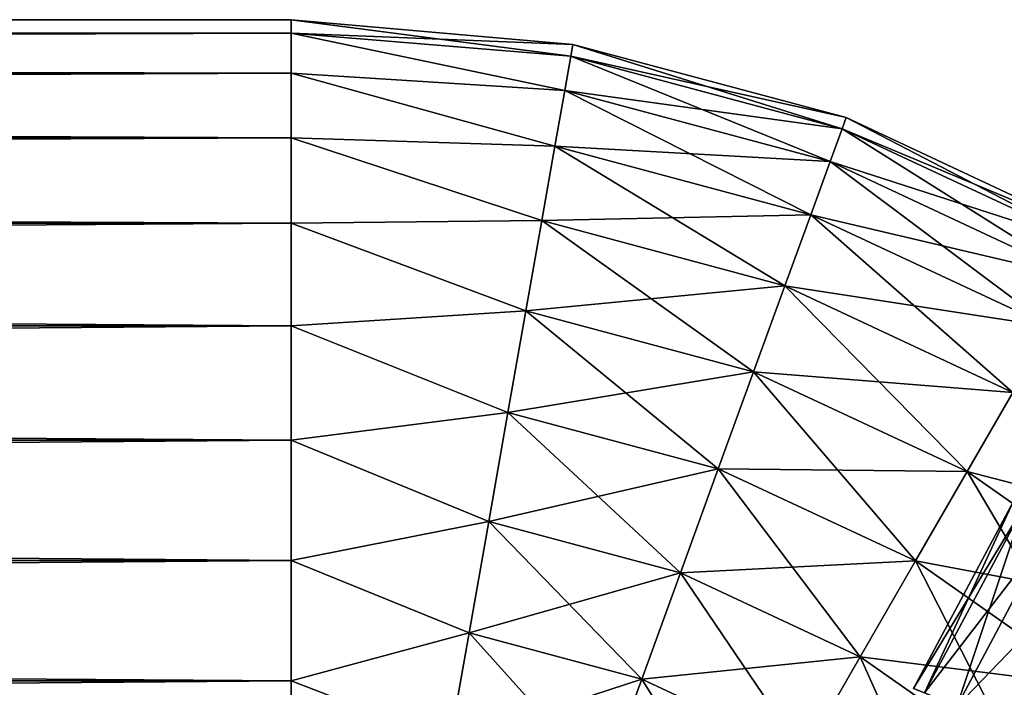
# Model space of a CAD drawing. Header units: inches. Extents: x -4.64 to 4.64, y -1.42 to 0.49.
# Tile 318 of 608: x -0.1477 to -0.0402, y -0.6368 to -0.564. Entities that reach past the tile are written whole.
import ezdxf

# ---------------------------------------------------------------- set-up
doc = ezdxf.new("R2010")
doc.units = ezdxf.units.IN
doc.header["$LTSCALE"] = 65.185185
doc.header["$MEASUREMENT"] = 0
for name, color, linetype in [('697', 7, 'CONTINUOUS'), ('698', 7, 'CONTINUOUS'), ('699', 7, 'CONTINUOUS'), ('700', 7, 'CONTINUOUS'), ('705', 7, 'CONTINUOUS'), ('706', 7, 'CONTINUOUS')]:
    doc.layers.add(name, color=color, linetype=linetype)

msp = doc.modelspace()

# ---------------------------------------------------------------- linework, layer by layer
at = {"layer": '697', "color": 7, "linetype": 'CONTINUOUS', "true_color": 0xa2afbf}
for points in [[(-1.814, -0.56548, -8.42834), (-1.814, -0.564, -8.41521), (-0.118, -0.56548, -8.42834), (-1.814, -0.56548, -8.42834)], [(-0.118, -0.56548, -8.42834), (-1.814, -0.564, -8.41521), (-0.118, -0.564, -8.41521), (-0.118, -0.56548, -8.42834)], [(-1.814, -0.56984, -8.44081), (-1.814, -0.56548, -8.42834), (-0.118, -0.56984, -8.44081), (-1.814, -0.56984, -8.44081)], [(-0.118, -0.56984, -8.44081), (-1.814, -0.56548, -8.42834), (-0.118, -0.56548, -8.42834), (-0.118, -0.56984, -8.44081)], [(-1.814, -0.57687, -8.452), (-1.814, -0.56984, -8.44081), (-0.118, -0.57687, -8.452), (-1.814, -0.57687, -8.452)], [(-0.118, -0.57687, -8.452), (-1.814, -0.56984, -8.44081), (-0.118, -0.56984, -8.44081), (-0.118, -0.57687, -8.452)], [(-1.814, -0.58621, -8.46134), (-1.814, -0.57687, -8.452), (-0.118, -0.58621, -8.46134), (-1.814, -0.58621, -8.46134)], [(-0.118, -0.58621, -8.46134), (-1.814, -0.57687, -8.452), (-0.118, -0.57687, -8.452), (-0.118, -0.58621, -8.46134)], [(-1.814, -0.5974, -8.46837), (-1.814, -0.58621, -8.46134), (-0.118, -0.5974, -8.46837), (-1.814, -0.5974, -8.46837)], [(-0.118, -0.5974, -8.46837), (-1.814, -0.58621, -8.46134), (-0.118, -0.58621, -8.46134), (-0.118, -0.5974, -8.46837)], [(-1.814, -0.60987, -8.47273), (-1.814, -0.5974, -8.46837), (-0.118, -0.60987, -8.47273), (-1.814, -0.60987, -8.47273)], [(-0.118, -0.60987, -8.47273), (-1.814, -0.5974, -8.46837), (-0.118, -0.5974, -8.46837), (-0.118, -0.60987, -8.47273)], [(-1.814, -0.623, -8.47421), (-1.814, -0.60987, -8.47273), (-0.118, -0.623, -8.47421), (-1.814, -0.623, -8.47421)], [(-0.118, -0.623, -8.47421), (-1.814, -0.60987, -8.47273), (-0.118, -0.60987, -8.47273), (-0.118, -0.623, -8.47421)], [(-1.814, -0.63613, -8.47273), (-1.814, -0.623, -8.47421), (-0.118, -0.63613, -8.47273), (-1.814, -0.63613, -8.47273)], [(-0.118, -0.63613, -8.47273), (-1.814, -0.623, -8.47421), (-0.118, -0.623, -8.47421), (-0.118, -0.63613, -8.47273)], [(-1.814, -0.6486, -8.46837), (-1.814, -0.63613, -8.47273), (-0.118, -0.6486, -8.46837), (-1.814, -0.6486, -8.46837)], [(-0.118, -0.6486, -8.46837), (-1.814, -0.63613, -8.47273), (-0.118, -0.63613, -8.47273), (-0.118, -0.6486, -8.46837)]]:
    msp.add_3dface(points, dxfattribs=at)
at = {"layer": '698', "color": 7, "linetype": 'CONTINUOUS', "true_color": 0xa2afbf}
for points in [[(-1.814, -0.564, -8.41521), (-1.814, -0.56548, -8.40208), (-0.118, -0.564, -8.41521), (-1.814, -0.564, -8.41521)], [(-0.118, -0.564, -8.41521), (-1.814, -0.56548, -8.40208), (-0.118, -0.56548, -8.40208), (-0.118, -0.564, -8.41521)], [(-1.814, -0.56548, -8.40208), (-1.814, -0.56984, -8.38961), (-0.118, -0.56548, -8.40208), (-1.814, -0.56548, -8.40208)], [(-0.118, -0.56548, -8.40208), (-1.814, -0.56984, -8.38961), (-0.118, -0.56984, -8.38961), (-0.118, -0.56548, -8.40208)], [(-1.814, -0.56984, -8.38961), (-1.814, -0.57687, -8.37842), (-0.118, -0.56984, -8.38961), (-1.814, -0.56984, -8.38961)], [(-0.118, -0.56984, -8.38961), (-1.814, -0.57687, -8.37842), (-0.118, -0.57687, -8.37842), (-0.118, -0.56984, -8.38961)], [(-1.814, -0.57687, -8.37842), (-1.814, -0.58621, -8.36908), (-0.118, -0.57687, -8.37842), (-1.814, -0.57687, -8.37842)], [(-0.118, -0.57687, -8.37842), (-1.814, -0.58621, -8.36908), (-0.118, -0.58621, -8.36908), (-0.118, -0.57687, -8.37842)], [(-1.814, -0.58621, -8.36908), (-1.814, -0.5974, -8.36205), (-0.118, -0.58621, -8.36908), (-1.814, -0.58621, -8.36908)], [(-0.118, -0.58621, -8.36908), (-1.814, -0.5974, -8.36205), (-0.118, -0.5974, -8.36205), (-0.118, -0.58621, -8.36908)], [(-1.814, -0.5974, -8.36205), (-1.814, -0.60987, -8.35769), (-0.118, -0.5974, -8.36205), (-1.814, -0.5974, -8.36205)], [(-0.118, -0.5974, -8.36205), (-1.814, -0.60987, -8.35769), (-0.118, -0.60987, -8.35769), (-0.118, -0.5974, -8.36205)], [(-1.814, -0.60987, -8.35769), (-1.814, -0.623, -8.35621), (-0.118, -0.60987, -8.35769), (-1.814, -0.60987, -8.35769)], [(-0.118, -0.60987, -8.35769), (-1.814, -0.623, -8.35621), (-0.118, -0.623, -8.35621), (-0.118, -0.60987, -8.35769)], [(-1.814, -0.623, -8.35621), (-1.814, -0.63613, -8.35769), (-0.118, -0.623, -8.35621), (-1.814, -0.623, -8.35621)], [(-0.118, -0.623, -8.35621), (-1.814, -0.63613, -8.35769), (-0.118, -0.63613, -8.35769), (-0.118, -0.623, -8.35621)], [(-1.814, -0.63613, -8.35769), (-1.814, -0.6486, -8.36205), (-0.118, -0.63613, -8.35769), (-1.814, -0.63613, -8.35769)], [(-0.118, -0.63613, -8.35769), (-1.814, -0.6486, -8.36205), (-0.118, -0.6486, -8.36205), (-0.118, -0.63613, -8.35769)]]:
    msp.add_3dface(points, dxfattribs=at)
at = {"layer": '699', "color": 7, "linetype": 'CONTINUOUS', "true_color": 0xa2afbf}
for points in [[(-0.118, -0.56548, -8.42834), (-0.118, -0.564, -8.41521), (-0.08749, -0.56796, -8.42748), (-0.118, -0.56548, -8.42834)], [(-0.08749, -0.56796, -8.42748), (-0.118, -0.564, -8.41521), (-0.08726, -0.56669, -8.41521), (-0.08749, -0.56796, -8.42748)], [(-0.118, -0.56984, -8.44081), (-0.118, -0.56548, -8.42834), (-0.08815, -0.57171, -8.43921), (-0.118, -0.56984, -8.44081)], [(-0.08815, -0.57171, -8.43921), (-0.118, -0.56548, -8.42834), (-0.08749, -0.56796, -8.42748), (-0.08815, -0.57171, -8.43921)], [(-0.08749, -0.56796, -8.42748), (-0.08726, -0.56669, -8.41521), (-0.05787, -0.5759, -8.42748), (-0.08749, -0.56796, -8.42748)], [(-0.05787, -0.5759, -8.42748), (-0.08726, -0.56669, -8.41521), (-0.05743, -0.57468, -8.41521), (-0.05787, -0.5759, -8.42748)], [(-0.08815, -0.57171, -8.43921), (-0.08749, -0.56796, -8.42748), (-0.05918, -0.57948, -8.43921), (-0.08815, -0.57171, -8.43921)], [(-0.05918, -0.57948, -8.43921), (-0.08749, -0.56796, -8.42748), (-0.05787, -0.5759, -8.42748), (-0.05918, -0.57948, -8.43921)], [(-0.118, -0.57687, -8.452), (-0.118, -0.56984, -8.44081), (-0.08922, -0.57779, -8.44989), (-0.118, -0.57687, -8.452)], [(-0.08922, -0.57779, -8.44989), (-0.118, -0.56984, -8.44081), (-0.08815, -0.57171, -8.43921), (-0.08922, -0.57779, -8.44989)], [(-0.08922, -0.57779, -8.44989), (-0.08815, -0.57171, -8.43921), (-0.06129, -0.58527, -8.44989), (-0.08922, -0.57779, -8.44989)], [(-0.06129, -0.58527, -8.44989), (-0.08815, -0.57171, -8.43921), (-0.05918, -0.57948, -8.43921), (-0.06129, -0.58527, -8.44989)], [(-0.05787, -0.5759, -8.42748), (-0.05743, -0.57468, -8.41521), (-0.03009, -0.58886, -8.42748), (-0.05787, -0.5759, -8.42748)], [(-0.03009, -0.58886, -8.42748), (-0.05743, -0.57468, -8.41521), (-0.02945, -0.58774, -8.41521), (-0.03009, -0.58886, -8.42748)], [(-0.05918, -0.57948, -8.43921), (-0.05787, -0.5759, -8.42748), (-0.032, -0.59216, -8.43921), (-0.05918, -0.57948, -8.43921)], [(-0.032, -0.59216, -8.43921), (-0.05787, -0.5759, -8.42748), (-0.03009, -0.58886, -8.42748), (-0.032, -0.59216, -8.43921)], [(-0.118, -0.58621, -8.46134), (-0.118, -0.57687, -8.452), (-0.09065, -0.58591, -8.45906), (-0.118, -0.58621, -8.46134)], [(-0.09065, -0.58591, -8.45906), (-0.118, -0.57687, -8.452), (-0.08922, -0.57779, -8.44989), (-0.09065, -0.58591, -8.45906)], [(-0.09065, -0.58591, -8.45906), (-0.08922, -0.57779, -8.44989), (-0.06411, -0.59303, -8.45906), (-0.09065, -0.58591, -8.45906)], [(-0.06411, -0.59303, -8.45906), (-0.08922, -0.57779, -8.44989), (-0.06129, -0.58527, -8.44989), (-0.06411, -0.59303, -8.45906)], [(-0.06129, -0.58527, -8.44989), (-0.05918, -0.57948, -8.43921), (-0.03508, -0.5975, -8.44989), (-0.06129, -0.58527, -8.44989)], [(-0.03508, -0.5975, -8.44989), (-0.05918, -0.57948, -8.43921), (-0.032, -0.59216, -8.43921), (-0.03508, -0.5975, -8.44989)], [(-0.06411, -0.59303, -8.45906), (-0.06129, -0.58527, -8.44989), (-0.03921, -0.60465, -8.45906), (-0.06411, -0.59303, -8.45906)], [(-0.03921, -0.60465, -8.45906), (-0.06129, -0.58527, -8.44989), (-0.03508, -0.5975, -8.44989), (-0.03921, -0.60465, -8.45906)], [(-0.09239, -0.59574, -8.46631), (-0.118, -0.58621, -8.46134), (-0.09065, -0.58591, -8.45906), (-0.09239, -0.59574, -8.46631)], [(-0.118, -0.5974, -8.46837), (-0.118, -0.58621, -8.46134), (-0.09239, -0.59574, -8.46631), (-0.118, -0.5974, -8.46837)], [(-0.09239, -0.59574, -8.46631), (-0.09065, -0.58591, -8.45906), (-0.06753, -0.6024, -8.46631), (-0.09239, -0.59574, -8.46631)], [(-0.06753, -0.6024, -8.46631), (-0.09065, -0.58591, -8.45906), (-0.06411, -0.59303, -8.45906), (-0.06753, -0.6024, -8.46631)], [(-0.06753, -0.6024, -8.46631), (-0.06411, -0.59303, -8.45906), (-0.04421, -0.61329, -8.46631), (-0.06753, -0.6024, -8.46631)], [(-0.04421, -0.61329, -8.46631), (-0.06411, -0.59303, -8.45906), (-0.03921, -0.60465, -8.45906), (-0.04421, -0.61329, -8.46631)], [(-0.09434, -0.60684, -8.47132), (-0.118, -0.5974, -8.46837), (-0.09239, -0.59574, -8.46631), (-0.09434, -0.60684, -8.47132)], [(-0.09434, -0.60684, -8.47132), (-0.09239, -0.59574, -8.46631), (-0.07138, -0.61299, -8.47132), (-0.09434, -0.60684, -8.47132)], [(-0.07138, -0.61299, -8.47132), (-0.09239, -0.59574, -8.46631), (-0.06753, -0.6024, -8.46631), (-0.07138, -0.61299, -8.47132)], [(-0.118, -0.60987, -8.47273), (-0.118, -0.5974, -8.46837), (-0.09434, -0.60684, -8.47132), (-0.118, -0.60987, -8.47273)], [(-0.07138, -0.61299, -8.47132), (-0.06753, -0.6024, -8.46631), (-0.04984, -0.62304, -8.47132), (-0.07138, -0.61299, -8.47132)], [(-0.04984, -0.62304, -8.47132), (-0.06753, -0.6024, -8.46631), (-0.04421, -0.61329, -8.46631), (-0.04984, -0.62304, -8.47132)], [(-0.04421, -0.61329, -8.46631), (-0.03921, -0.60465, -8.45906), (-0.02313, -0.62806, -8.46631), (-0.04421, -0.61329, -8.46631)], [(-0.09644, -0.61872, -8.47389), (-0.118, -0.60987, -8.47273), (-0.09434, -0.60684, -8.47132), (-0.09644, -0.61872, -8.47389)], [(-0.09644, -0.61872, -8.47389), (-0.09434, -0.60684, -8.47132), (-0.07551, -0.62433, -8.47389), (-0.09644, -0.61872, -8.47389)], [(-0.07551, -0.62433, -8.47389), (-0.09434, -0.60684, -8.47132), (-0.07138, -0.61299, -8.47132), (-0.07551, -0.62433, -8.47389)], [(-0.118, -0.623, -8.47421), (-0.118, -0.60987, -8.47273), (-0.09644, -0.61872, -8.47389), (-0.118, -0.623, -8.47421)], [(-0.07551, -0.62433, -8.47389), (-0.07138, -0.61299, -8.47132), (-0.05588, -0.63349, -8.47389), (-0.07551, -0.62433, -8.47389)], [(-0.05588, -0.63349, -8.47389), (-0.07138, -0.61299, -8.47132), (-0.04984, -0.62304, -8.47132), (-0.05588, -0.63349, -8.47389)], [(-0.04984, -0.62304, -8.47132), (-0.04421, -0.61329, -8.46631), (-0.03038, -0.63669, -8.47132), (-0.04984, -0.62304, -8.47132)], [(-0.03038, -0.63669, -8.47132), (-0.04421, -0.61329, -8.46631), (-0.02313, -0.62806, -8.46631), (-0.03038, -0.63669, -8.47132)], [(-0.09858, -0.63087, -8.47389), (-0.118, -0.623, -8.47421), (-0.09644, -0.61872, -8.47389), (-0.09858, -0.63087, -8.47389)], [(-0.09858, -0.63087, -8.47389), (-0.09644, -0.61872, -8.47389), (-0.07973, -0.63592, -8.47389), (-0.09858, -0.63087, -8.47389)], [(-0.07973, -0.63592, -8.47389), (-0.09644, -0.61872, -8.47389), (-0.07551, -0.62433, -8.47389), (-0.07973, -0.63592, -8.47389)], [(-0.118, -0.63613, -8.47273), (-0.118, -0.623, -8.47421), (-0.09858, -0.63087, -8.47389), (-0.118, -0.63613, -8.47273)], [(-0.05588, -0.63349, -8.47389), (-0.04984, -0.62304, -8.47132), (-0.03814, -0.64592, -8.47389), (-0.05588, -0.63349, -8.47389)], [(-0.03814, -0.64592, -8.47389), (-0.04984, -0.62304, -8.47132), (-0.03038, -0.63669, -8.47132), (-0.03814, -0.64592, -8.47389)], [(-0.07973, -0.63592, -8.47389), (-0.07551, -0.62433, -8.47389), (-0.06205, -0.64417, -8.47389), (-0.07973, -0.63592, -8.47389)], [(-0.06205, -0.64417, -8.47389), (-0.07551, -0.62433, -8.47389), (-0.05588, -0.63349, -8.47389), (-0.06205, -0.64417, -8.47389)], [(-0.10068, -0.64275, -8.47132), (-0.118, -0.63613, -8.47273), (-0.09858, -0.63087, -8.47389), (-0.10068, -0.64275, -8.47132)], [(-0.10068, -0.64275, -8.47132), (-0.09858, -0.63087, -8.47389), (-0.08386, -0.64725, -8.47132), (-0.10068, -0.64275, -8.47132)], [(-0.08386, -0.64725, -8.47132), (-0.09858, -0.63087, -8.47389), (-0.07973, -0.63592, -8.47389), (-0.08386, -0.64725, -8.47132)], [(-0.06205, -0.64417, -8.47389), (-0.05588, -0.63349, -8.47389), (-0.04607, -0.65537, -8.47389), (-0.06205, -0.64417, -8.47389)], [(-0.04607, -0.65537, -8.47389), (-0.05588, -0.63349, -8.47389), (-0.03814, -0.64592, -8.47389), (-0.04607, -0.65537, -8.47389)], [(-0.118, -0.6486, -8.46837), (-0.118, -0.63613, -8.47273), (-0.10068, -0.64275, -8.47132), (-0.118, -0.6486, -8.46837)], [(-0.08386, -0.64725, -8.47132), (-0.07973, -0.63592, -8.47389), (-0.06809, -0.65462, -8.47132), (-0.08386, -0.64725, -8.47132)], [(-0.06809, -0.65462, -8.47132), (-0.07973, -0.63592, -8.47389), (-0.06205, -0.64417, -8.47389), (-0.06809, -0.65462, -8.47132)]]:
    msp.add_3dface(points, dxfattribs=at)
at = {"layer": '700', "color": 7, "linetype": 'CONTINUOUS', "true_color": 0xa2afbf}
for points in [[(-0.118, -0.564, -8.41521), (-0.118, -0.56548, -8.40208), (-0.08726, -0.56669, -8.41521), (-0.118, -0.564, -8.41521)], [(-0.118, -0.56548, -8.40208), (-0.118, -0.56984, -8.38961), (-0.08815, -0.57171, -8.39121), (-0.118, -0.56548, -8.40208)], [(-0.08726, -0.56669, -8.41521), (-0.118, -0.56548, -8.40208), (-0.08749, -0.56796, -8.40294), (-0.08726, -0.56669, -8.41521)], [(-0.08749, -0.56796, -8.40294), (-0.118, -0.56548, -8.40208), (-0.08815, -0.57171, -8.39121), (-0.08749, -0.56796, -8.40294)], [(-0.05743, -0.57468, -8.41521), (-0.08726, -0.56669, -8.41521), (-0.08749, -0.56796, -8.40294), (-0.05743, -0.57468, -8.41521)], [(-0.08749, -0.56796, -8.40294), (-0.08815, -0.57171, -8.39121), (-0.05787, -0.5759, -8.40294), (-0.08749, -0.56796, -8.40294)], [(-0.05743, -0.57468, -8.41521), (-0.08749, -0.56796, -8.40294), (-0.05787, -0.5759, -8.40294), (-0.05743, -0.57468, -8.41521)], [(-0.118, -0.56984, -8.38961), (-0.118, -0.57687, -8.37842), (-0.08922, -0.57779, -8.38053), (-0.118, -0.56984, -8.38961)], [(-0.08815, -0.57171, -8.39121), (-0.118, -0.56984, -8.38961), (-0.08922, -0.57779, -8.38053), (-0.08815, -0.57171, -8.39121)], [(-0.08815, -0.57171, -8.39121), (-0.08922, -0.57779, -8.38053), (-0.05918, -0.57948, -8.39121), (-0.08815, -0.57171, -8.39121)], [(-0.05787, -0.5759, -8.40294), (-0.08815, -0.57171, -8.39121), (-0.05918, -0.57948, -8.39121), (-0.05787, -0.5759, -8.40294)], [(-0.02945, -0.58774, -8.41521), (-0.05743, -0.57468, -8.41521), (-0.05787, -0.5759, -8.40294), (-0.02945, -0.58774, -8.41521)], [(-0.05787, -0.5759, -8.40294), (-0.05918, -0.57948, -8.39121), (-0.03009, -0.58886, -8.40294), (-0.05787, -0.5759, -8.40294)], [(-0.02945, -0.58774, -8.41521), (-0.05787, -0.5759, -8.40294), (-0.03009, -0.58886, -8.40294), (-0.02945, -0.58774, -8.41521)], [(-0.118, -0.57687, -8.37842), (-0.118, -0.58621, -8.36908), (-0.09065, -0.58591, -8.37136), (-0.118, -0.57687, -8.37842)], [(-0.08922, -0.57779, -8.38053), (-0.118, -0.57687, -8.37842), (-0.09065, -0.58591, -8.37136), (-0.08922, -0.57779, -8.38053)], [(-0.08922, -0.57779, -8.38053), (-0.09065, -0.58591, -8.37136), (-0.06129, -0.58527, -8.38053), (-0.08922, -0.57779, -8.38053)], [(-0.05918, -0.57948, -8.39121), (-0.08922, -0.57779, -8.38053), (-0.06129, -0.58527, -8.38053), (-0.05918, -0.57948, -8.39121)], [(-0.05918, -0.57948, -8.39121), (-0.06129, -0.58527, -8.38053), (-0.032, -0.59216, -8.39121), (-0.05918, -0.57948, -8.39121)], [(-0.03009, -0.58886, -8.40294), (-0.05918, -0.57948, -8.39121), (-0.032, -0.59216, -8.39121), (-0.03009, -0.58886, -8.40294)], [(-0.06129, -0.58527, -8.38053), (-0.09065, -0.58591, -8.37136), (-0.06411, -0.59303, -8.37136), (-0.06129, -0.58527, -8.38053)], [(-0.06129, -0.58527, -8.38053), (-0.06411, -0.59303, -8.37136), (-0.03508, -0.5975, -8.38053), (-0.06129, -0.58527, -8.38053)], [(-0.032, -0.59216, -8.39121), (-0.06129, -0.58527, -8.38053), (-0.03508, -0.5975, -8.38053), (-0.032, -0.59216, -8.39121)], [(-0.09065, -0.58591, -8.37136), (-0.118, -0.58621, -8.36908), (-0.09239, -0.59574, -8.36411), (-0.09065, -0.58591, -8.37136)], [(-0.118, -0.58621, -8.36908), (-0.118, -0.5974, -8.36205), (-0.09239, -0.59574, -8.36411), (-0.118, -0.58621, -8.36908)], [(-0.09065, -0.58591, -8.37136), (-0.09239, -0.59574, -8.36411), (-0.06411, -0.59303, -8.37136), (-0.09065, -0.58591, -8.37136)], [(-0.06411, -0.59303, -8.37136), (-0.09239, -0.59574, -8.36411), (-0.06753, -0.6024, -8.36411), (-0.06411, -0.59303, -8.37136)], [(-0.06411, -0.59303, -8.37136), (-0.06753, -0.6024, -8.36411), (-0.03921, -0.60465, -8.37136), (-0.06411, -0.59303, -8.37136)], [(-0.03508, -0.5975, -8.38053), (-0.06411, -0.59303, -8.37136), (-0.03921, -0.60465, -8.37136), (-0.03508, -0.5975, -8.38053)], [(-0.09239, -0.59574, -8.36411), (-0.118, -0.5974, -8.36205), (-0.09434, -0.60684, -8.3591), (-0.09239, -0.59574, -8.36411)], [(-0.09239, -0.59574, -8.36411), (-0.09434, -0.60684, -8.3591), (-0.06753, -0.6024, -8.36411), (-0.09239, -0.59574, -8.36411)], [(-0.118, -0.5974, -8.36205), (-0.118, -0.60987, -8.35769), (-0.09434, -0.60684, -8.3591), (-0.118, -0.5974, -8.36205)], [(-0.06753, -0.6024, -8.36411), (-0.09434, -0.60684, -8.3591), (-0.07138, -0.61299, -8.3591), (-0.06753, -0.6024, -8.36411)], [(-0.06753, -0.6024, -8.36411), (-0.07138, -0.61299, -8.3591), (-0.04421, -0.61329, -8.36411), (-0.06753, -0.6024, -8.36411)], [(-0.03921, -0.60465, -8.37136), (-0.06753, -0.6024, -8.36411), (-0.04421, -0.61329, -8.36411), (-0.03921, -0.60465, -8.37136)], [(-0.03921, -0.60465, -8.37136), (-0.04421, -0.61329, -8.36411), (-0.01671, -0.62042, -8.37136), (-0.03921, -0.60465, -8.37136)], [(-0.09434, -0.60684, -8.3591), (-0.118, -0.60987, -8.35769), (-0.09644, -0.61872, -8.35653), (-0.09434, -0.60684, -8.3591)], [(-0.09434, -0.60684, -8.3591), (-0.09644, -0.61872, -8.35653), (-0.07138, -0.61299, -8.3591), (-0.09434, -0.60684, -8.3591)], [(-0.118, -0.60987, -8.35769), (-0.118, -0.623, -8.35621), (-0.09644, -0.61872, -8.35653), (-0.118, -0.60987, -8.35769)], [(-0.07138, -0.61299, -8.3591), (-0.09644, -0.61872, -8.35653), (-0.07551, -0.62433, -8.35653), (-0.07138, -0.61299, -8.3591)], [(-0.07138, -0.61299, -8.3591), (-0.07551, -0.62433, -8.35653), (-0.04984, -0.62304, -8.3591), (-0.07138, -0.61299, -8.3591)], [(-0.04421, -0.61329, -8.36411), (-0.07138, -0.61299, -8.3591), (-0.04984, -0.62304, -8.3591), (-0.04421, -0.61329, -8.36411)], [(-0.04421, -0.61329, -8.36411), (-0.04984, -0.62304, -8.3591), (-0.02313, -0.62806, -8.36411), (-0.04421, -0.61329, -8.36411)], [(-0.01671, -0.62042, -8.37136), (-0.04421, -0.61329, -8.36411), (-0.02313, -0.62806, -8.36411), (-0.01671, -0.62042, -8.37136)], [(-0.09644, -0.61872, -8.35653), (-0.118, -0.623, -8.35621), (-0.09858, -0.63087, -8.35653), (-0.09644, -0.61872, -8.35653)], [(-0.09644, -0.61872, -8.35653), (-0.09858, -0.63087, -8.35653), (-0.07551, -0.62433, -8.35653), (-0.09644, -0.61872, -8.35653)], [(-0.118, -0.623, -8.35621), (-0.118, -0.63613, -8.35769), (-0.09858, -0.63087, -8.35653), (-0.118, -0.623, -8.35621)], [(-0.04984, -0.62304, -8.3591), (-0.07551, -0.62433, -8.35653), (-0.05588, -0.63349, -8.35653), (-0.04984, -0.62304, -8.3591)], [(-0.04984, -0.62304, -8.3591), (-0.05588, -0.63349, -8.35653), (-0.03038, -0.63669, -8.3591), (-0.04984, -0.62304, -8.3591)], [(-0.02313, -0.62806, -8.36411), (-0.04984, -0.62304, -8.3591), (-0.03038, -0.63669, -8.3591), (-0.02313, -0.62806, -8.36411)], [(-0.07551, -0.62433, -8.35653), (-0.09858, -0.63087, -8.35653), (-0.07973, -0.63592, -8.35653), (-0.07551, -0.62433, -8.35653)], [(-0.07551, -0.62433, -8.35653), (-0.07973, -0.63592, -8.35653), (-0.05588, -0.63349, -8.35653), (-0.07551, -0.62433, -8.35653)], [(-0.09858, -0.63087, -8.35653), (-0.118, -0.63613, -8.35769), (-0.10068, -0.64275, -8.3591), (-0.09858, -0.63087, -8.35653)], [(-0.09858, -0.63087, -8.35653), (-0.10068, -0.64275, -8.3591), (-0.07973, -0.63592, -8.35653), (-0.09858, -0.63087, -8.35653)], [(-0.05588, -0.63349, -8.35653), (-0.07973, -0.63592, -8.35653), (-0.06205, -0.64417, -8.35653), (-0.05588, -0.63349, -8.35653)], [(-0.05588, -0.63349, -8.35653), (-0.06205, -0.64417, -8.35653), (-0.03814, -0.64592, -8.35653), (-0.05588, -0.63349, -8.35653)], [(-0.03038, -0.63669, -8.3591), (-0.05588, -0.63349, -8.35653), (-0.03814, -0.64592, -8.35653), (-0.03038, -0.63669, -8.3591)], [(-0.118, -0.63613, -8.35769), (-0.118, -0.6486, -8.36205), (-0.10068, -0.64275, -8.3591), (-0.118, -0.63613, -8.35769)], [(-0.07973, -0.63592, -8.35653), (-0.10068, -0.64275, -8.3591), (-0.08386, -0.64725, -8.3591), (-0.07973, -0.63592, -8.35653)], [(-0.07973, -0.63592, -8.35653), (-0.08386, -0.64725, -8.3591), (-0.06205, -0.64417, -8.35653), (-0.07973, -0.63592, -8.35653)]]:
    msp.add_3dface(points, dxfattribs=at)
at = {"layer": '705', "color": 7, "linetype": 'CONTINUOUS', "true_color": 0xa2afbf}
for points in [[(-0.04887, -0.63744, 8.42748), (-0.03916, -0.61652, 8.41521), (-0.05006, -0.63695, 8.41521), (-0.04887, -0.63744, 8.42748)], [(-0.03809, -0.61724, 8.42748), (-0.03916, -0.61652, 8.41521), (-0.04887, -0.63744, 8.42748), (-0.03809, -0.61724, 8.42748)], [(-0.04535, -0.6389, 8.43921), (-0.03809, -0.61724, 8.42748), (-0.04887, -0.63744, 8.42748), (-0.04535, -0.6389, 8.43921)], [(-0.03492, -0.61935, 8.43921), (-0.03809, -0.61724, 8.42748), (-0.04535, -0.6389, 8.43921), (-0.03492, -0.61935, 8.43921)], [(-0.03965, -0.64125, 8.44989), (-0.03492, -0.61935, 8.43921), (-0.04535, -0.6389, 8.43921), (-0.03965, -0.64125, 8.44989)]]:
    msp.add_3dface(points, dxfattribs=at)
at = {"layer": '706', "color": 7, "linetype": 'CONTINUOUS', "true_color": 0xa2afbf}
for points in [[(-0.05006, -0.63695, 8.41521), (-0.03916, -0.61652, 8.41521), (-0.03809, -0.61724, 8.40294), (-0.05006, -0.63695, 8.41521)], [(-0.04887, -0.63744, 8.40294), (-0.05006, -0.63695, 8.41521), (-0.03809, -0.61724, 8.40294), (-0.04887, -0.63744, 8.40294)], [(-0.03492, -0.61935, 8.39121), (-0.04887, -0.63744, 8.40294), (-0.03809, -0.61724, 8.40294), (-0.03492, -0.61935, 8.39121)], [(-0.04535, -0.6389, 8.39121), (-0.04887, -0.63744, 8.40294), (-0.03492, -0.61935, 8.39121), (-0.04535, -0.6389, 8.39121)], [(-0.02979, -0.62277, 8.38053), (-0.04535, -0.6389, 8.39121), (-0.03492, -0.61935, 8.39121), (-0.02979, -0.62277, 8.38053)], [(-0.03965, -0.64125, 8.38053), (-0.04535, -0.6389, 8.39121), (-0.02979, -0.62277, 8.38053), (-0.03965, -0.64125, 8.38053)]]:
    msp.add_3dface(points, dxfattribs=at)

doc.saveas('drawing.dxf')
